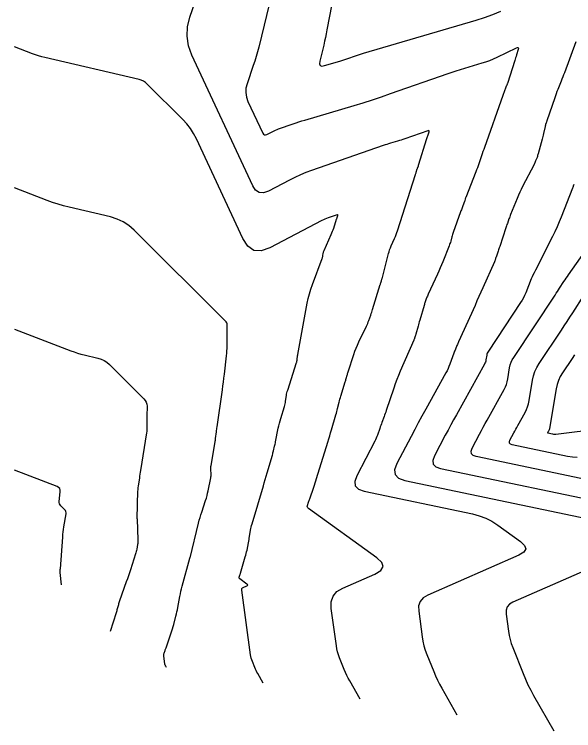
# Model space of a CAD drawing. Extents: x 1354696 to 1366163, y 660729 to 670380.
# Drawn here: x 1360000.3 to 1360076.9, y 663862.6 to 663960.8 of the extents above; entities that cross this region are included whole.
import ezdxf

# ---------------------------------------------------------------- set-up
doc = ezdxf.new("R2010")
doc.units = 0
doc.layers.add('R_Contours', color=7, linetype='Continuous')

msp = doc.modelspace()

# ---------------------------------------------------------------- linework, layer by layer
at = {"layer": 'R_Contours'}
for points in [[(1360048.045, 663984.052), (1360043.109, 663958.636), (1360043.006, 663958.117), (1360042.896, 663957.599), (1360042.78, 663957.083), (1360042.658, 663956.568), (1360042.124, 663954.373), (1360042.085, 663954), (1360042.182, 663953.77), (1360042.416, 663953.685), (1360042.786, 663953.743), (1360044.873, 663954.363), (1360045.146, 663954.446), (1360045.419, 663954.532), (1360045.69, 663954.622), (1360045.96, 663954.715), (1360047.038, 663955.094), (1360047.308, 663955.187), (1360047.58, 663955.276), (1360047.852, 663955.362), (1360048.126, 663955.445), (1360063.537, 663959.973), (1360064.688, 663960.336), (1360065.821, 663960.746), (1360066.936, 663961.202)], [(1360047.644, 663866.948), (1360046.224, 663869.438), (1360046.017, 663869.816), (1360045.824, 663870.2), (1360045.644, 663870.591), (1360045.478, 663870.989), (1360044.841, 663872.592), (1360044.695, 663872.996), (1360044.573, 663873.406), (1360044.477, 663873.824), (1360044.405, 663874.248), (1360043.702, 663879.358), (1360043.698, 663880.278), (1360043.957, 663881.05), (1360044.48, 663881.674), (1360045.268, 663882.15), (1360049.686, 663884.08), (1360050.483, 663884.562), (1360050.789, 663885.096), (1360050.603, 663885.683), (1360049.925, 663886.322), (1360040.564, 663893.067), (1360040.48, 663893.147), (1360040.431, 663893.237), (1360040.416, 663893.34), (1360040.436, 663893.453), (1360040.586, 663893.932), (1360040.624, 663894.052), (1360040.663, 663894.171), (1360040.704, 663894.29), (1360040.745, 663894.408), (1360041.289, 663895.961), (1360041.392, 663896.26), (1360041.493, 663896.56), (1360041.59, 663896.86), (1360041.685, 663897.162), (1360043.233, 663902.17), (1360043.361, 663902.585), (1360043.487, 663903.001), (1360043.611, 663903.418), (1360043.733, 663903.835), (1360044.338, 663905.915), (1360044.398, 663906.127), (1360044.457, 663906.339), (1360044.513, 663906.552), (1360044.567, 663906.766), (1360044.78, 663907.621), (1360044.835, 663907.834), (1360044.893, 663908.047), (1360044.953, 663908.259), (1360045.016, 663908.47), (1360045.607, 663910.404), (1360045.641, 663910.518), (1360045.675, 663910.631), (1360045.707, 663910.744), (1360045.74, 663910.858), (1360045.868, 663911.312), (1360045.9, 663911.426), (1360045.934, 663911.539), (1360045.969, 663911.652), (1360046.005, 663911.764), (1360046.793, 663914.169), (1360046.943, 663914.604), (1360047.108, 663915.034), (1360047.286, 663915.458), (1360047.479, 663915.877), (1360048.526, 663918.059), (1360048.612, 663918.243), (1360048.692, 663918.429), (1360048.768, 663918.618), (1360048.838, 663918.808), (1360049.111, 663919.573), (1360049.179, 663919.764), (1360049.244, 663919.957), (1360049.307, 663920.15), (1360049.367, 663920.343), (1360050.412, 663923.736), (1360050.429, 663923.794), (1360050.447, 663923.852), (1360050.463, 663923.911), (1360050.48, 663923.969), (1360050.565, 663924.275), (1360050.571, 663924.298), (1360050.578, 663924.321), (1360050.586, 663924.343), (1360050.593, 663924.366), (1360050.625, 663924.455), (1360050.633, 663924.478), (1360050.64, 663924.5), (1360050.647, 663924.523), (1360050.653, 663924.546), (1360051.531, 663927.979), (1360051.607, 663928.251), (1360051.694, 663928.518), (1360051.794, 663928.782), (1360051.905, 663929.041), (1360052.372, 663930.07), (1360052.485, 663930.329), (1360052.59, 663930.591), (1360052.688, 663930.855), (1360052.777, 663931.123), (1360055.229, 663938.809), (1360055.254, 663938.89), (1360055.28, 663938.97), (1360055.306, 663939.051), (1360055.332, 663939.131), (1360055.477, 663939.583), (1360055.487, 663939.614), (1360055.498, 663939.644), (1360055.523, 663939.721), (1360055.533, 663939.751), (1360055.538, 663939.766), (1360055.625, 663940.032), (1360055.641, 663940.081), (1360055.657, 663940.13), (1360055.673, 663940.18), (1360055.689, 663940.229), (1360056.759, 663943.629), (1360056.799, 663943.757), (1360056.84, 663943.885), (1360056.881, 663944.013), (1360056.922, 663944.141), (1360057.089, 663944.651), (1360057.11, 663944.757), (1360057.088, 663944.82), (1360057.025, 663944.84), (1360056.919, 663944.817), (1360053.754, 663943.705), (1360053.512, 663943.622), (1360053.27, 663943.541), (1360053.026, 663943.464), (1360052.782, 663943.39), (1360051.803, 663943.099), (1360051.558, 663943.025), (1360051.315, 663942.948), (1360051.072, 663942.868), (1360050.83, 663942.786), (1360041, 663939.363), (1360040.231, 663939.08), (1360039.473, 663938.768), (1360038.728, 663938.429), (1360037.994, 663938.063), (1360035.084, 663936.541), (1360034.405, 663936.301), (1360033.82, 663936.343), (1360033.331, 663936.665), (1360032.938, 663937.269), (1360024.609, 663955.195), (1360024.15, 663956.472), (1360023.952, 663957.762), (1360024.015, 663959.065), (1360024.34, 663960.383), (1360026.161, 663965.678)], [(1360035.557, 663963.678), (1360033.756, 663956.265), (1360033.594, 663955.63), (1360033.417, 663954.999), (1360033.226, 663954.373), (1360033.02, 663953.75), (1360032.167, 663951.27), (1360032.014, 663950.653), (1360031.985, 663950.043), (1360032.077, 663949.438), (1360032.293, 663948.841), (1360034.308, 663944.503), (1360034.414, 663944.34), (1360034.546, 663944.253), (1360034.704, 663944.242), (1360034.887, 663944.307), (1360035.673, 663944.717), (1360035.871, 663944.816), (1360036.073, 663944.908), (1360036.277, 663944.992), (1360036.485, 663945.069), (1360038.469, 663945.759), (1360038.87, 663945.896), (1360039.273, 663946.029), (1360039.677, 663946.157), (1360040.083, 663946.28), (1360046.827, 663948.282), (1360048.084, 663948.664), (1360049.336, 663949.061), (1360050.583, 663949.474), (1360051.826, 663949.902), (1360059.693, 663952.666), (1360060.26, 663952.862), (1360060.83, 663953.049), (1360061.402, 663953.23), (1360061.976, 663953.402), (1360064.363, 663954.104), (1360064.893, 663954.271), (1360065.414, 663954.46), (1360065.927, 663954.67), (1360066.432, 663954.901), (1360069.077, 663956.177), (1360069.227, 663956.23), (1360069.317, 663956.212), (1360069.347, 663956.126), (1360069.317, 663955.97), (1360069.074, 663955.206), (1360069.014, 663955.015), (1360068.953, 663954.824), (1360068.893, 663954.634), (1360068.832, 663954.443), (1360067.829, 663951.284), (1360067.815, 663951.243), (1360067.8, 663951.203), (1360067.782, 663951.163), (1360067.763, 663951.124), (1360067.684, 663950.97), (1360067.664, 663950.931), (1360067.646, 663950.891), (1360067.629, 663950.851), (1360067.614, 663950.811), (1360067.37, 663950.151), (1360067.324, 663950.028), (1360067.279, 663949.904), (1360067.235, 663949.78), (1360067.191, 663949.656), (1360064.674, 663942.516), (1360064.576, 663942.237), (1360064.479, 663941.958), (1360064.383, 663941.678), (1360064.288, 663941.398), (1360063.91, 663940.278), (1360063.814, 663939.999), (1360063.714, 663939.721), (1360063.611, 663939.444), (1360063.504, 663939.169), (1360062.115, 663935.662), (1360062.095, 663935.611), (1360062.078, 663935.561), (1360062.061, 663935.509), (1360062.047, 663935.457), (1360061.99, 663935.249), (1360061.975, 663935.197), (1360061.959, 663935.146), (1360061.942, 663935.095), (1360061.923, 663935.044), (1360061.63, 663934.273), (1360061.575, 663934.128), (1360061.521, 663933.982), (1360061.467, 663933.836), (1360061.415, 663933.69), (1360060.416, 663930.895), (1360060.364, 663930.744), (1360060.315, 663930.593), (1360060.268, 663930.441), (1360060.224, 663930.288), (1360060.054, 663929.674), (1360060.009, 663929.521), (1360059.961, 663929.37), (1360059.908, 663929.22), (1360059.851, 663929.071), (1360058.964, 663926.849), (1360058.794, 663926.431), (1360058.618, 663926.015), (1360058.437, 663925.601), (1360058.25, 663925.19), (1360056.971, 663922.419), (1360056.915, 663922.293), (1360056.861, 663922.166), (1360056.811, 663922.037), (1360056.763, 663921.908), (1360056.578, 663921.388), (1360056.532, 663921.258), (1360056.489, 663921.127), (1360056.447, 663920.995), (1360056.407, 663920.863), (1360055.813, 663918.843), (1360055.754, 663918.641), (1360055.696, 663918.439), (1360055.638, 663918.238), (1360055.581, 663918.035), (1360055.28, 663916.968), (1360055.26, 663916.895), (1360055.239, 663916.822), (1360055.217, 663916.75), (1360055.195, 663916.678), (1360055.107, 663916.389), (1360055.084, 663916.317), (1360055.059, 663916.246), (1360055.031, 663916.176), (1360055.002, 663916.106), (1360053.135, 663911.862), (1360052.894, 663911.296), (1360052.666, 663910.725), (1360052.452, 663910.15), (1360052.251, 663909.569), (1360051.223, 663906.476), (1360051.154, 663906.272), (1360051.084, 663906.068), (1360051.011, 663905.865), (1360050.936, 663905.663), (1360050.634, 663904.855), (1360050.559, 663904.652), (1360050.486, 663904.45), (1360050.415, 663904.246), (1360050.345, 663904.042), (1360050.037, 663903.127), (1360049.958, 663902.908), (1360049.871, 663902.692), (1360049.776, 663902.481), (1360049.672, 663902.273), (1360047.186, 663897.536), (1360046.911, 663896.76), (1360046.985, 663896.149), (1360047.409, 663895.704), (1360048.183, 663895.423), (1360063.048, 663892.316), (1360063.969, 663892.074), (1360064.85, 663891.74), (1360065.691, 663891.315), (1360066.492, 663890.798), (1360069.613, 663888.549), (1360070.186, 663888.009), (1360070.343, 663887.513), (1360070.085, 663887.061), (1360069.411, 663886.654), (1360056.917, 663881.194), (1360056.292, 663880.816), (1360055.876, 663880.321), (1360055.67, 663879.708), (1360055.674, 663878.977), (1360056.153, 663875.495), (1360056.258, 663874.873), (1360056.399, 663874.261), (1360056.578, 663873.658), (1360056.793, 663873.065), (1360057.727, 663870.713), (1360057.971, 663870.13), (1360058.234, 663869.556), (1360058.518, 663868.992), (1360058.822, 663868.437), (1360060.906, 663864.784)], [(1360034.382, 663869.113), (1360033.626, 663870.439), (1360033.516, 663870.64), (1360033.413, 663870.845), (1360033.317, 663871.053), (1360033.229, 663871.264), (1360032.89, 663872.118), (1360032.812, 663872.333), (1360032.747, 663872.552), (1360032.696, 663872.774), (1360032.658, 663873), (1360031.437, 663881.874), (1360031.436, 663881.995), (1360031.47, 663882.097), (1360031.539, 663882.179), (1360031.643, 663882.242), (1360032.127, 663882.453), (1360032.219, 663882.509), (1360032.255, 663882.571), (1360032.233, 663882.639), (1360032.155, 663882.714), (1360031.165, 663883.427), (1360031.115, 663883.474), (1360031.086, 663883.527), (1360031.077, 663883.588), (1360031.089, 663883.655), (1360031.178, 663883.939), (1360031.2, 663884.009), (1360031.222, 663884.08), (1360031.244, 663884.151), (1360031.265, 663884.223), (1360031.926, 663886.424), (1360031.993, 663886.658), (1360032.054, 663886.892), (1360032.109, 663887.128), (1360032.158, 663887.366), (1360032.35, 663888.365), (1360032.39, 663888.581), (1360032.43, 663888.796), (1360032.469, 663889.012), (1360032.506, 663889.228), (1360032.654, 663890.092), (1360032.694, 663890.307), (1360032.741, 663890.521), (1360032.793, 663890.733), (1360032.852, 663890.944), (1360034.394, 663896.147), (1360034.528, 663896.6), (1360034.661, 663897.053), (1360034.794, 663897.506), (1360034.926, 663897.959), (1360035.63, 663900.381), (1360035.673, 663900.531), (1360035.714, 663900.681), (1360035.754, 663900.831), (1360035.792, 663900.982), (1360035.943, 663901.587), (1360035.98, 663901.739), (1360036.014, 663901.89), (1360036.047, 663902.043), (1360036.078, 663902.195), (1360036.44, 663904.055), (1360036.511, 663904.396), (1360036.59, 663904.735), (1360036.679, 663905.072), (1360036.776, 663905.406), (1360037.275, 663907.043), (1360037.327, 663907.226), (1360037.372, 663907.41), (1360037.41, 663907.597), (1360037.442, 663907.784), (1360037.553, 663908.538), (1360037.585, 663908.726), (1360037.625, 663908.912), (1360037.672, 663909.096), (1360037.727, 663909.278), (1360038.952, 663913.061), (1360038.964, 663913.103), (1360038.975, 663913.145), (1360038.984, 663913.188), (1360038.991, 663913.231), (1360039.015, 663913.404), (1360039.021, 663913.447), (1360039.027, 663913.491), (1360039.033, 663913.534), (1360039.038, 663913.578), (1360039.074, 663913.892), (1360039.082, 663913.959), (1360039.091, 663914.026), (1360039.102, 663914.092), (1360039.114, 663914.159), (1360040.407, 663921.203), (1360040.541, 663921.853), (1360040.704, 663922.495), (1360040.896, 663923.13), (1360041.116, 663923.756), (1360042.455, 663927.311), (1360042.486, 663927.401), (1360042.512, 663927.492), (1360042.534, 663927.585), (1360042.55, 663927.679), (1360042.606, 663928.058), (1360042.623, 663928.152), (1360042.647, 663928.244), (1360042.676, 663928.334), (1360042.712, 663928.423), (1360043.689, 663930.611), (1360043.782, 663930.826), (1360043.869, 663931.043), (1360043.952, 663931.262), (1360044.029, 663931.483), (1360044.429, 663932.683), (1360044.452, 663932.75), (1360044.474, 663932.818), (1360044.496, 663932.885), (1360044.518, 663932.953), (1360044.607, 663933.223), (1360044.618, 663933.279), (1360044.607, 663933.312), (1360044.573, 663933.323), (1360044.517, 663933.311), (1360043.287, 663932.883), (1360043.061, 663932.8), (1360042.839, 663932.708), (1360042.621, 663932.609), (1360042.406, 663932.501), (1360035.281, 663928.776), (1360034.105, 663928.361), (1360033.094, 663928.433), (1360032.248, 663928.991), (1360031.567, 663930.036), (1360025.221, 663943.695), (1360024.844, 663944.421), (1360024.408, 663945.106), (1360023.913, 663945.749), (1360023.359, 663946.351), (1360018.472, 663951.215), (1360018.23, 663951.425), (1360017.967, 663951.597), (1360017.682, 663951.729), (1360017.376, 663951.823), (1360004.46, 663954.85), (1360004.033, 663954.958), (1360003.611, 663955.08), (1360003.193, 663955.217), (1360002.78, 663955.368), (1360000.312, 663956.317)], [(1360077.189, 663957.003), (1360075.627, 663952.77), (1360075.519, 663952.481), (1360075.409, 663952.193), (1360075.298, 663951.906), (1360075.185, 663951.619), (1360074.729, 663950.473), (1360074.617, 663950.186), (1360074.509, 663949.897), (1360074.404, 663949.607), (1360074.304, 663949.316), (1360073.242, 663946.176), (1360073.22, 663946.112), (1360073.198, 663946.048), (1360073.176, 663945.984), (1360073.153, 663945.921), (1360073.063, 663945.666), (1360073.042, 663945.602), (1360073.022, 663945.538), (1360073.005, 663945.473), (1360072.989, 663945.407), (1360072.773, 663944.422), (1360072.731, 663944.236), (1360072.687, 663944.05), (1360072.64, 663943.866), (1360072.591, 663943.681), (1360072.046, 663941.677), (1360072.01, 663941.55), (1360071.97, 663941.424), (1360071.928, 663941.299), (1360071.882, 663941.175), (1360071.694, 663940.68), (1360071.645, 663940.558), (1360071.593, 663940.436), (1360071.537, 663940.317), (1360071.478, 663940.199), (1360069.909, 663937.192), (1360069.705, 663936.789), (1360069.512, 663936.383), (1360069.329, 663935.971), (1360069.156, 663935.555), (1360068.269, 663933.347), (1360068.209, 663933.196), (1360068.151, 663933.043), (1360068.094, 663932.89), (1360068.039, 663932.737), (1360067.821, 663932.121), (1360067.768, 663931.967), (1360067.714, 663931.812), (1360067.662, 663931.658), (1360067.611, 663931.503), (1360066.771, 663928.942), (1360066.72, 663928.788), (1360066.668, 663928.634), (1360066.615, 663928.48), (1360066.561, 663928.327), (1360066.273, 663927.52), (1360066.254, 663927.464), (1360066.235, 663927.408), (1360066.217, 663927.352), (1360066.2, 663927.295), (1360066.133, 663927.068), (1360066.116, 663927.011), (1360066.096, 663926.956), (1360066.075, 663926.901), (1360066.052, 663926.846), (1360064.475, 663923.313), (1360064.204, 663922.707), (1360063.932, 663922.1), (1360063.66, 663921.494), (1360063.388, 663920.888), (1360061.146, 663915.91), (1360061.088, 663915.781), (1360061.032, 663915.653), (1360060.976, 663915.523), (1360060.921, 663915.394), (1360060.703, 663914.875), (1360060.649, 663914.744), (1360060.597, 663914.614), (1360060.546, 663914.482), (1360060.497, 663914.351), (1360059.938, 663912.819), (1360059.823, 663912.522), (1360059.697, 663912.23), (1360059.56, 663911.944), (1360059.411, 663911.663), (1360056.633, 663906.653), (1360056.124, 663905.73), (1360055.621, 663904.803), (1360055.123, 663903.874), (1360054.631, 663902.942), (1360052.671, 663899.208), (1360052.372, 663898.364), (1360052.453, 663897.7), (1360052.914, 663897.215), (1360053.756, 663896.91), (1360086.738, 663890.017)], [(1360021.121, 663871.278), (1360021.028, 663871.44), (1360021.015, 663871.464), (1360021.002, 663871.489), (1360020.991, 663871.514), (1360020.98, 663871.54), (1360020.939, 663871.644), (1360020.929, 663871.671), (1360020.921, 663871.697), (1360020.915, 663871.724), (1360020.91, 663871.752), (1360020.758, 663872.858), (1360020.751, 663872.953), (1360020.755, 663873.046), (1360020.771, 663873.138), (1360020.799, 663873.229), (1360020.932, 663873.589), (1360020.965, 663873.679), (1360020.998, 663873.769), (1360021.03, 663873.86), (1360021.062, 663873.95), (1360021.787, 663876.021), (1360021.882, 663876.304), (1360021.971, 663876.588), (1360022.054, 663876.875), (1360022.13, 663877.163), (1360022.423, 663878.32), (1360022.494, 663878.61), (1360022.56, 663878.9), (1360022.622, 663879.192), (1360022.679, 663879.485), (1360022.967, 663881.018), (1360023.036, 663881.37), (1360023.113, 663881.721), (1360023.197, 663882.07), (1360023.288, 663882.417), (1360024.331, 663886.236), (1360024.333, 663886.246), (1360024.337, 663886.268), (1360024.339, 663886.275), (1360024.34, 663886.278), (1360024.347, 663886.304), (1360024.351, 663886.318), (1360025.528, 663891.064), (1360025.626, 663891.445), (1360025.731, 663891.824), (1360025.844, 663892.202), (1360025.963, 663892.577), (1360026.483, 663894.167), (1360026.586, 663894.496), (1360026.679, 663894.828), (1360026.763, 663895.163), (1360026.837, 663895.5), (1360027.198, 663897.253), (1360027.222, 663897.391), (1360027.237, 663897.53), (1360027.242, 663897.67), (1360027.239, 663897.811), (1360027.208, 663898.374), (1360027.204, 663898.514), (1360027.208, 663898.654), (1360027.22, 663898.794), (1360027.24, 663898.933), (1360027.804, 663902.2), (1360027.81, 663902.238), (1360027.814, 663902.276), (1360027.818, 663902.314), (1360027.82, 663902.352), (1360027.826, 663902.506), (1360027.828, 663902.544), (1360027.831, 663902.583), (1360027.835, 663902.621), (1360027.839, 663902.659), (1360027.971, 663903.578), (1360027.994, 663903.744), (1360028.018, 663903.91), (1360028.041, 663904.076), (1360028.065, 663904.242), (1360028.787, 663909.329), (1360028.861, 663909.86), (1360028.931, 663910.392), (1360028.998, 663910.925), (1360029.061, 663911.457), (1360029.352, 663913.99), (1360029.385, 663914.323), (1360029.409, 663914.657), (1360029.425, 663914.992), (1360029.43, 663915.327), (1360029.436, 663917.042), (1360029.436, 663917.191), (1360029.437, 663917.339), (1360029.437, 663917.487), (1360029.438, 663917.635), (1360029.44, 663918.228), (1360029.427, 663918.371), (1360029.388, 663918.503), (1360029.323, 663918.623), (1360029.231, 663918.733), (1360016.693, 663931.211), (1360015.981, 663931.831), (1360015.206, 663932.336), (1360014.366, 663932.727), (1360013.464, 663933.003), (1360007.815, 663934.327), (1360007.042, 663934.522), (1360006.277, 663934.744), (1360005.521, 663934.991), (1360004.772, 663935.264), (1360000.303, 663936.982)], [(1360076.919, 663937.463), (1360076.837, 663937.213), (1360076.816, 663937.15), (1360076.794, 663937.088), (1360076.772, 663937.027), (1360076.748, 663936.965), (1360075.211, 663932.999), (1360074.938, 663932.321), (1360074.649, 663931.65), (1360074.343, 663930.987), (1360074.021, 663930.332), (1360071.689, 663925.736), (1360071.638, 663925.636), (1360071.587, 663925.535), (1360071.536, 663925.433), (1360071.486, 663925.332), (1360071.285, 663924.927), (1360071.236, 663924.825), (1360071.189, 663924.723), (1360071.144, 663924.619), (1360071.101, 663924.515), (1360070.335, 663922.614), (1360070.185, 663922.266), (1360070.018, 663921.928), (1360069.834, 663921.599), (1360069.632, 663921.278), (1360065.214, 663914.625), (1360065.133, 663914.49), (1360065.069, 663914.349), (1360065.02, 663914.201), (1360064.986, 663914.048), (1360064.881, 663913.421), (1360064.849, 663913.267), (1360064.803, 663913.117), (1360064.745, 663912.971), (1360064.675, 663912.83), (1360060.837, 663905.908), (1360060.452, 663905.209), (1360060.071, 663904.509), (1360059.694, 663903.806), (1360059.322, 663903.1), (1360057.839, 663900.275), (1360057.613, 663899.637), (1360057.674, 663899.134), (1360058.023, 663898.768), (1360058.66, 663898.537), (1360083.185, 663893.411)], [(1360079.631, 663896.806), (1360063.563, 663900.163), (1360063.132, 663900.32), (1360062.895, 663900.569), (1360062.853, 663900.91), (1360063.007, 663901.343), (1360064.013, 663903.259), (1360064.265, 663903.737), (1360064.521, 663904.214), (1360064.779, 663904.689), (1360065.04, 663905.163), (1360067.37, 663909.365), (1360067.543, 663909.711), (1360067.685, 663910.068), (1360067.796, 663910.436), (1360067.876, 663910.815), (1360068.133, 663912.353), (1360068.216, 663912.73), (1360068.337, 663913.092), (1360068.496, 663913.44), (1360068.693, 663913.772), (1360074.366, 663922.313), (1360074.518, 663922.543), (1360074.67, 663922.773), (1360074.821, 663923.003), (1360074.972, 663923.234), (1360075.575, 663924.157), (1360075.726, 663924.388), (1360075.88, 663924.616), (1360076.036, 663924.844), (1360076.194, 663925.07), (1360081.677, 663932.851)], [(1360077.387, 663900.035), (1360076.731, 663900.09), (1360076.078, 663900.2), (1360068.467, 663901.79), (1360068.24, 663901.872), (1360068.116, 663902.003), (1360068.094, 663902.182), (1360068.175, 663902.41), (1360068.704, 663903.417), (1360068.836, 663903.668), (1360068.971, 663903.919), (1360069.106, 663904.169), (1360069.244, 663904.418), (1360070.242, 663906.219), (1360070.437, 663906.608), (1360070.597, 663907.009), (1360070.721, 663907.423), (1360070.811, 663907.849), (1360071.28, 663910.659), (1360071.413, 663911.259), (1360071.605, 663911.836), (1360071.858, 663912.389), (1360072.172, 663912.918), (1360075.22, 663917.508), (1360075.609, 663918.095), (1360075.998, 663918.684), (1360076.385, 663919.273), (1360076.771, 663919.863), (1360078.312, 663922.224)], [(1360000.294, 663917.648), (1360008.025, 663914.676), (1360008.475, 663914.511), (1360008.93, 663914.363), (1360009.39, 663914.23), (1360009.854, 663914.113), (1360011.722, 663913.675), (1360012.173, 663913.537), (1360012.592, 663913.342), (1360012.979, 663913.089), (1360013.335, 663912.78), (1360018.046, 663908.091), (1360018.229, 663907.872), (1360018.359, 663907.632), (1360018.436, 663907.37), (1360018.462, 663907.087), (1360018.456, 663905.699), (1360018.455, 663905.32), (1360018.454, 663904.941), (1360018.451, 663904.184), (1360018.446, 663903.995), (1360018.435, 663903.806), (1360018.416, 663903.618), (1360018.39, 663903.431), (1360017.57, 663898.285), (1360017.528, 663898.022), (1360017.488, 663897.759), (1360017.449, 663897.495), (1360017.411, 663897.232), (1360017.258, 663896.163), (1360017.225, 663895.906), (1360017.198, 663895.649), (1360017.178, 663895.39), (1360017.165, 663895.132), (1360017.12, 663893.974), (1360017.113, 663893.776), (1360017.106, 663893.577), (1360017.1, 663893.378), (1360017.094, 663893.18), (1360017.062, 663892.065), (1360017.062, 663892.027), (1360017.062, 663891.989), (1360017.064, 663891.951), (1360017.067, 663891.913), (1360017.082, 663891.761), (1360017.085, 663891.723), (1360017.088, 663891.685), (1360017.09, 663891.646), (1360017.092, 663891.608), (1360017.21, 663888.768), (1360017.213, 663888.606), (1360017.206, 663888.444), (1360017.191, 663888.283), (1360017.167, 663888.123), (1360017.054, 663887.482), (1360017.023, 663887.323), (1360016.986, 663887.165), (1360016.944, 663887.008), (1360016.897, 663886.853), (1360016.185, 663884.666), (1360016.048, 663884.251), (1360015.909, 663883.836), (1360015.767, 663883.422), (1360015.622, 663883.01), (1360014.702, 663880.413), (1360014.655, 663880.276), (1360014.611, 663880.139), (1360014.57, 663880), (1360014.532, 663879.861), (1360014.385, 663879.302), (1360014.347, 663879.163), (1360014.307, 663879.024), (1360014.266, 663878.885), (1360014.222, 663878.748), (1360013.393, 663876.191)], [(1360077.001, 663914.099), (1360076.674, 663913.605), (1360075.363, 663911.632), (1360075.064, 663911.127), (1360074.823, 663910.6), (1360074.639, 663910.05), (1360074.513, 663909.477), (1360073.6, 663904.007), (1360073.591, 663903.966), (1360073.579, 663903.925), (1360073.563, 663903.886), (1360073.544, 663903.848), (1360073.447, 663903.673), (1360073.434, 663903.649), (1360073.42, 663903.624), (1360073.407, 663903.6), (1360073.394, 663903.575), (1360073.343, 663903.477), (1360073.335, 663903.455), (1360073.337, 663903.437), (1360073.349, 663903.425), (1360073.371, 663903.417), (1360074.01, 663903.283), (1360074.125, 663903.264), (1360074.241, 663903.254), (1360074.358, 663903.254), (1360074.475, 663903.263), (1360080.73, 663904.017)], [(1360006.741, 663882.591), (1360006.58, 663884.272), (1360006.576, 663884.316), (1360006.574, 663884.359), (1360006.574, 663884.403), (1360006.574, 663884.447), (1360006.579, 663884.622), (1360006.581, 663884.666), (1360006.583, 663884.71), (1360006.585, 663884.754), (1360006.588, 663884.797), (1360006.92, 663889.139), (1360006.951, 663889.495), (1360006.989, 663889.85), (1360007.035, 663890.204), (1360007.087, 663890.557), (1360007.369, 663892.318), (1360007.377, 663892.489), (1360007.347, 663892.647), (1360007.278, 663892.793), (1360007.169, 663892.925), (1360006.658, 663893.43), (1360006.548, 663893.562), (1360006.476, 663893.708), (1360006.44, 663893.867), (1360006.442, 663894.039), (1360006.586, 663895.322), (1360006.58, 663895.573), (1360006.503, 663895.781), (1360006.355, 663895.945), (1360006.134, 663896.065), (1360000.286, 663898.314)], [(1360086.734, 663888.177), (1360068.566, 663880.238), (1360068.103, 663879.958), (1360067.795, 663879.592), (1360067.643, 663879.138), (1360067.646, 663878.597), (1360067.967, 663876.259), (1360068.065, 663875.679), (1360068.197, 663875.108), (1360068.363, 663874.546), (1360068.564, 663873.993), (1360069.976, 663870.437), (1360070.298, 663869.668), (1360070.645, 663868.911), (1360071.019, 663868.168), (1360071.419, 663867.437), (1360074.168, 663862.619)]]:
    msp.add_lwpolyline(points, dxfattribs=at)

doc.saveas('drawing.dxf')
